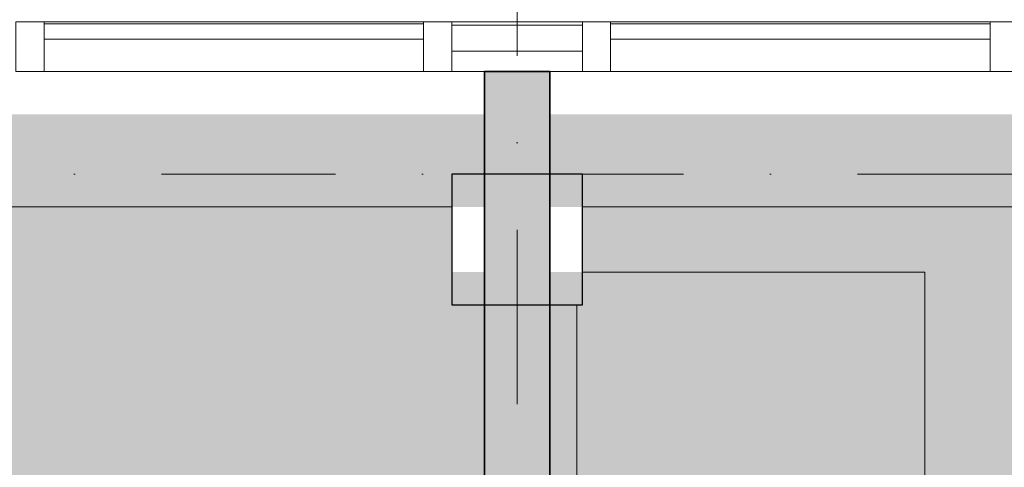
# Model space of a CAD drawing. Header units: millimetres. Extents: x -2530 to 151695, y -8763 to 71774.
# Tile 286 of 295: x 134857 to 137120, y 37827 to 38855. Entities that reach past the tile are written whole.
import ezdxf

# ---------------------------------------------------------------- set-up
doc = ezdxf.new("R2010")
doc.units = ezdxf.units.MM
doc.linetypes.add('RR_Level', pattern=[800, 400, -200, 0, -200])
for name, color, linetype, lineweight in [('A-AREA-____-PATT', 32, 'Continuous', 9), ('A-GLAZ-CURT-MCUT', 52, 'Continuous', 13), ('A-GLAZ-CURT-OTLN', 52, 'Continuous', 13), ('A-GLAZ-CWMG-MCUT', 51, 'Continuous', 13), ('A-GLAZ-CWMG-OTLN', 51, 'Continuous', 13), ('A-WALL-____-MCUT', 113, 'Continuous', 35), ('A-WALL-____-OTLN', 113, 'Continuous', 18), ('A-WALL-____-PATT', 111, 'Continuous', 35), ('I-FURN-____-OTLN', 30, 'Continuous', 13), ('S-COLS-____-MCUT', 52, 'Continuous', 25), ('S-COLS-____-OTLN', 52, 'Continuous', 18), ('S-GRID-____-OTLN', 1, 'Continuous', 9)]:
    doc.layers.add(name, color=color, linetype=linetype, lineweight=lineweight)

# ---------------------------------------------------------------- blocks, each defined once
blk = doc.blocks.new('System Panel - 027_Solid-676589-plot_V2 Copy 1')
at = {"layer": 'A-GLAZ-CURT-MCUT', "color": 250, "lineweight": 9}
for p, q in [((150, 10.5), (-150, 10.5)), ((-150, 10.5), (-150, -49.5)), ((150, -49.5), (150, 10.5)), ((-150, -49.5), (150, -49.5))]:
    blk.add_line(p, q, dxfattribs=at)
blk = doc.blocks.new('Rectangular Mullion - 65 x 114mm-673955-plot_V2 Copy 1')
at = {"layer": 'A-GLAZ-CWMG-OTLN', "color": 250, "lineweight": 9}
for p, q in [((135850.1, 38842.5), (135850.1, 38850)), ((135850.1, 38850), (136150, 38850)), ((135850.1, 38736), (135850.1, 38782.5)), ((135850.1, 38736), (135925, 38736)), ((136075, 38736), (136150, 38736))]:
    blk.add_line(p, q, dxfattribs=at)
blk = doc.blocks.new('Rectangular Mullion - 65 x 114mm-535167-plot_V2 Copy 1')
at = {"layer": 'A-GLAZ-CWMG-MCUT', "color": 250, "lineweight": 9}
for p, q in [((-32.5, 57), (32.5, 57)), ((-32.5, -57), (-32.5, 57)), ((32.5, 57), (32.5, -57)), ((32.5, -57), (-32.5, -57))]:
    blk.add_line(p, q, dxfattribs=at)
blk = doc.blocks.new('System Panel - Triple glas-674717-plot_V2 Copy 1')
at = {"layer": 'A-GLAZ-CURT-MCUT', "color": 250, "lineweight": 9}
for p, q in [((436.25, -17.5), (-436.25, -17.5)), ((-436.25, -17.5), (-436.25, -52.5)), ((436.25, -52.5), (436.25, -17.5)), ((-436.25, -52.5), (436.25, -52.5))]:
    blk.add_line(p, q, dxfattribs=at)
blk = doc.blocks.new('Rectangular Mullion - 65 x 114mm-674713-plot_V2 Copy 1')
at = {"layer": 'A-GLAZ-CWMG-OTLN', "color": 250, "lineweight": 9}
for p, q in [((139965, 38850), (140837.5, 38850)), ((139965, 38736), (140837.5, 38736))]:
    blk.add_line(p, q, dxfattribs=at)
blk = doc.blocks.new('027_Gilde - ATC_FacadeModel_rvt-1-plot_V2 Copy 1')
at = {"layer": 'A-WALL-____-OTLN', "color": 90}
for p, q in [((135850, 38425), (128650, 38425)), ((143200, 38425), (136150, 38425))]:
    blk.add_line(p, q, dxfattribs=at)
at = {"layer": 'A-GLAZ-CURT-OTLN', "color": 90, "lineweight": 18, "rotation": 180}
for name, p in [('System Panel - Triple glas-674717-plot_V2 Copy 1', (135348.8, 38793)), ('System Panel - 027_Solid-676589-plot_V2 Copy 1', (136000, 38793)), ('System Panel - Triple glas-674717-plot_V2 Copy 1', (136651.3, 38793))]:
    blk.add_blockref(name, p, dxfattribs=at)
at = {"layer": 'A-GLAZ-CWMG-OTLN', "color": 90, "lineweight": 18, "extrusion": (0, 0, -1)}
for p in [(-134880, 38793), (-135817.5, 38793), (-136182.5, 38793), (-137120, 38793)]:
    blk.add_blockref('Rectangular Mullion - 65 x 114mm-535167-plot_V2 Copy 1', p, dxfattribs=at)
at = {"layer": 'A-GLAZ-CWMG-OTLN', "color": 90, "lineweight": 18}
for name, p in [('Rectangular Mullion - 65 x 114mm-674713-plot_V2 Copy 1', (-5052.5, 0)), ('Rectangular Mullion - 65 x 114mm-673955-plot_V2 Copy 1', (0, 0)), ('Rectangular Mullion - 65 x 114mm-674713-plot_V2 Copy 1', (-3750, 0))]:
    blk.add_blockref(name, p, dxfattribs=at)
blk = doc.blocks.new('NLRS_28_SC_LIB_kolom recht_generiek_ISR - kolom beton_ONTWERP-6193513-plot_V2 Copy 1')
at = {"layer": 'S-COLS-____-OTLN', "lineweight": 13}
h = blk.add_hatch(color=256, dxfattribs=at)
h.paths.add_polyline_path([(-150, -150), (150, -150), (150, -75), (-150, -75)])
h.paths.add_polyline_path([(-150, 75), (150, 75), (150, 150), (-150, 150)])
at = {"layer": 'S-COLS-____-MCUT'}
for p, q in [((150, 150), (-150, 150)), ((-150, 150), (-150, -150)), ((150, -150), (150, 150)), ((-150, -150), (150, -150))]:
    blk.add_line(p, q, dxfattribs=at)
blk = doc.blocks.new('NLRS_82_FU_UN_82_cc_mod_tafel_GEN - tafel 1800 x 800-V93-plot_V2 Copy 1')
at = {"layer": 'I-FURN-____-OTLN', "color": 9}
for p, q in [((-842.1, 412), (-842.1, -374.1)), ((956.9, 413), (-841.1, 413)), ((957.9, -386), (957.9, 412)), ((-767.2, -387), (956.9, -387))]:
    blk.add_line(p, q, dxfattribs=at)
for centre, start, end in [((-841.1, 412), 90, 180), ((956.9, 412), 0, 90), ((956.9, -386), 270, 360)]:
    blk.add_arc(centre, 1, start, end, dxfattribs=at)

msp = doc.modelspace()

# ---------------------------------------------------------------- hatches: boundary and pattern name
at = {"layer": 'A-AREA-____-PATT', "transparency": 33554509}
h = msp.add_hatch(color=10, dxfattribs=at)
h.paths.add_polyline_path([(128615, 31000), (129609, 31000), (129609, 31060), (129659, 31060), (129659, 31012.5), (129925, 31012.5), (129925, 31060), (129975, 31060), (129975, 31012.5), (130925, 31012.5), (130925, 31060), (130975, 31060), (130975, 31012.5), (131925, 31012.5), (131925, 31060), (131975, 31060), (131975, 31012.5), (132925, 31012.5), (132925, 31060), (132975, 31060), (132975, 31012.5), (133925, 31012.5), (133925, 31060), (133975, 31060), (133975, 31012.5), (134925, 31012.5), (134925, 31060), (134975, 31060), (134975, 31012.5), (135875, 31012.5), (135875, 31060), (135925, 31060), (135925, 38200), (135850, 38200), (135850.1161, 38500), (135925, 38500), (135925, 38637.5), (128575, 38637.5), (128575, 38500), (128650, 38500), (128650, 38200), (128575, 38200), (128575, 31075), (128565, 31075), (128565, 31060), (128615, 31060), (128615, 31030)])
h.paths.add_polyline_path([(132143.3331, 32211.199), (132141.6958, 32240.2757), (132141.6958, 32240.2894)])
h.paths.add_polyline_path([(135974.2125, 34540.3167), (136000, 34540.3167), (136000, 36508.8167), (135974.2125, 36508.8167), (135974.2125, 34664.9704)])
h.paths.add_polyline_path([(128502.7875, 34540.3167), (128502.7875, 34711.7667), (128528.1875, 34711.7667), (128528.1875, 36337.3667), (128502.7875, 36337.3667), (128502.7875, 36508.8167), (128500, 36508.8167), (128501.6735, 34540.3167)])
h.paths.add_polyline_path([(132143.3347, 35811.2464), (132141.6974, 35840.3231), (132141.6974, 35840.3349)])
h = msp.add_hatch(color=10, dxfattribs=at)
h.paths.add_polyline_path([(136926.9646, 28225), (143462.5, 28225), (143462.5, 30850), (143200, 30850), (143200, 31150), (143462.5, 31150), (143462.5, 31557.6603), (143637.5, 31557.6603), (143637.5, 34557.6603), (143462.5, 34557.6603), (143462.5, 34600), (143200, 34600), (143200, 34900), (143462.5, 34900), (143462.5, 38200), (143200, 38200), (143200, 38637.5), (136075, 38637.5), (136075, 38500), (136150, 38500), (136150, 38200), (136075, 38200), (136075, 30925), (136060, 30925), (136060, 30875), (136012.5, 30875), (136012.5, 30475), (136060, 30475), (136060, 30425), (136000, 30425), (136000, 29375), (136060, 29375), (136060, 29325), (136075, 29325), (136075, 28850), (136150, 28850), (136150, 28550), (136075, 28550), (136075, 28225), (136200, 28225)])
h.paths.add_polyline_path([(137046.2193, 31607.5842), (137046.2193, 31607.5928), (137046.2251, 31607.5943)])
h.paths.add_polyline_path([(136628.7618, 31769.0869), (136628.7597, 31769.0915), (136628.7597, 31786.1858)])
h.paths.add_polyline_path([(136631.7462, 31811.4684), (136631.7448, 31813.1861), (136631.7492, 31813.1892)])
h.paths.add_polyline_path([(136594.1658, 31853.183), (136594.1582, 31853.1843), (136594.1658, 31856.183)])
h.paths.add_polyline_path([(136594.1614, 31891.183), (136594.1567, 31891.183), (136594.1614, 31894.1832)])
h.paths.add_polyline_path([(136669.5915, 31934.1892), (136669.5995, 31934.1905), (136685.5216, 31934.1905)])
h.paths.add_polyline_path([(136612.8081, 31938.1845), (136612.8034, 31938.1858), (136612.8078, 31941.1845)])
h.paths.add_polyline_path([(136612.8034, 31941.1801), (136612.7994, 31941.1845), (136612.8065, 31957.1845)])
h.paths.add_polyline_path([(136594.1533, 31951.1798), (136594.1488, 31951.183), (136594.1567, 31951.1832)])
h.paths.add_polyline_path([(136669.5915, 31988.1892), (136669.5848, 31988.1905), (136669.5915, 31991.1892)])
h.paths.add_polyline_path([(136583.9151, 32005.1821), (136583.9107, 32005.1843), (136583.9136, 32008.1828)])
h.paths.add_polyline_path([(136612.794, 32089.6843), (136612.7994, 32089.6845), (136610.3897, 32089.6843)])
h.paths.add_polyline_path([(136594.1463, 32108.6801), (136594.1517, 32108.683), (136594.1463, 32119.008)])
h.paths.add_polyline_path([(136647.9581, 32128.5241), (136647.9528, 32128.5241), (136647.9573, 32135.0124)])
h.paths.add_polyline_path([(136669.5763, 32154.0142), (136669.5718, 32157.0126), (136669.5763, 32157.0142)])
h.paths.add_polyline_path([(136685.8082, 32173.0142), (136669.5763, 32173.0098), (136669.5763, 32173.0155)])
h.paths.add_polyline_path([(136594.141, 32192.0036), (136594.141, 32192.0093), (136610.3745, 32192.008)])
h.paths.add_polyline_path([(137047.2179, 32172.7343), (137047.2179, 32172.7429), (137047.2237, 32172.7444)])
h.paths.add_polyline_path([(137046.2193, 33407.5842), (137046.2193, 33407.5928), (137046.2251, 33407.5943)])
h.paths.add_polyline_path([(136594.1614, 33490.5343), (136610.1282, 33490.5343), (136610.1329, 33490.5343), (136591.9144, 33490.5343)])
h.paths.add_polyline_path([(136685.5449, 33610.1905), (136685.5386, 33610.1905), (136685.5449, 33613.1892)])
h.paths.add_polyline_path([(136594.1658, 33653.183), (136594.1582, 33653.1843), (136594.1658, 33656.183)])
h.paths.add_polyline_path([(136636.7221, 33713.183), (136636.7256, 33713.1865), (136647.6978, 33713.1874)])
h.paths.add_polyline_path([(136612.8094, 33738.1845), (136612.8031, 33738.1858), (136612.8078, 33741.1845)])
h.paths.add_polyline_path([(136549.0589, 33748.1793), (136549.0567, 33748.1843), (136583.9185, 33748.1821)])
h.paths.add_polyline_path([(136594.145, 33770.1731), (136594.1466, 33770.183), (136594.1488, 33770.177)])
h.paths.add_polyline_path([(136647.6916, 33800.1874), (136647.688, 33803.1874), (136647.6944, 33803.1861)])
h.paths.add_polyline_path([(136685.5259, 33815.1905), (136685.5216, 33815.187), (136685.5216, 33818.1905)])
h.paths.add_polyline_path([(136583.9151, 33805.1821), (136583.9107, 33805.1843), (136583.9136, 33808.1828)])
h.paths.add_polyline_path([(136685.5282, 33908.6892), (136685.5216, 33908.6905), (136685.5216, 33919.0142)])
h.paths.add_polyline_path([(136610.3806, 33919.0142), (136610.3756, 33919.0142), (136610.3777, 33935.008)])
h.paths.add_polyline_path([(137047.2179, 33972.7343), (137047.2179, 33972.7429), (137047.2237, 33972.7444)])
h.paths.add_polyline_path([(136000, 34540.3167), (136002.7875, 34540.3167), (136002.7875, 34711.7667), (136028.1875, 34711.7667), (136028.1875, 36337.3667), (136002.7875, 36337.3667), (136002.7875, 36508.8167), (136000, 36508.8167), (136000, 34664.9704)])
h.paths.add_polyline_path([(137046.2193, 35207.5842), (137046.2193, 35207.5928), (137046.2251, 35207.5943)])
h.paths.add_polyline_path([(136631.7504, 35410.182), (136631.7504, 35410.1874), (136647.6874, 35410.1861)])
h.paths.add_polyline_path([(136628.7812, 35424.1858), (136628.7768, 35424.1843), (136628.7781, 35427.1858)])
h.paths.add_polyline_path([(136685.5449, 35410.1905), (136685.5386, 35410.1905), (136685.5449, 35413.1892)])
h.paths.add_polyline_path([(136594.1658, 35453.183), (136594.1582, 35453.1843), (136594.1658, 35456.183)])
h.paths.add_polyline_path([(136610.3897, 35579.1845), (136612.8065, 35579.1864), (136612.8031, 35579.183)])
h.paths.add_polyline_path([(136610.3897, 35560.1845), (136612.8065, 35560.1848), (136612.8031, 35560.1814)])
h.paths.add_polyline_path([(136669.5915, 35534.1892), (136669.5995, 35534.1905), (136685.5306, 35534.1905)])
h.paths.add_polyline_path([(136647.9528, 35616.1377), (136647.9589, 35643.189), (136647.9542, 35643.1874)])
h.paths.add_polyline_path([(136612.7994, 35643.1845), (136612.794, 35643.1845), (136612.7994, 35654.6855)])
h.paths.add_polyline_path([(136647.9528, 35754.0111), (136647.9573, 35754.0127), (136650.6457, 35754.014)])
h.paths.add_polyline_path([(136612.794, 35654.6845), (136612.7994, 35654.6855), (136612.794, 35670.6858)])
h.paths.add_polyline_path([(136650.6473, 35689.689), (136650.6426, 35689.689), (136650.6486, 35738.0127)])
h.paths.add_polyline_path([(136594.1463, 35708.6802), (136594.1517, 35708.683), (136594.1463, 35719.008)])
h.paths.add_polyline_path([(136594.1463, 35719.008), (136594.1413, 35719.0093), (136594.1413, 35735.008)])
h.paths.add_polyline_path([(136594.1517, 35738.008), (136594.1463, 35738.0132), (136594.1517, 35738.0185)])
h.paths.add_polyline_path([(136669.5763, 35754.0142), (136669.5718, 35757.014), (136669.5763, 35757.0156)])
h.paths.add_polyline_path([(137047.2179, 35772.7343), (137047.2179, 35772.7429), (137047.2237, 35772.7444)])
h.paths.add_polyline_path([(136610.3806, 35792.008), (136610.3745, 35792.008), (136610.3759, 35859.4553)])
h.paths.add_polyline_path([(136610.3868, 35792.008), (136610.3806, 35792.008), (136610.3806, 35859.4553)])
h.paths.add_polyline_path([(137046.2193, 37007.5843), (137046.2193, 37007.5928), (137046.2251, 37007.5943)])
h.paths.add_polyline_path([(136631.7463, 37210.1861), (136631.7448, 37213.1861), (136631.7492, 37213.1892)])
h.paths.add_polyline_path([(136594.1658, 37253.183), (136594.1582, 37253.1843), (136594.1658, 37256.1846)])
h.paths.add_polyline_path([(136636.7206, 37332.183), (136636.7241, 37332.1865), (136647.6963, 37332.1874)])
h.paths.add_polyline_path([(136669.5915, 37334.1892), (136669.5995, 37334.1905), (136685.5216, 37334.1905)])
h.paths.add_polyline_path([(136612.8094, 37338.1845), (136612.8047, 37338.1859), (136612.8078, 37341.1845)])
h.paths.add_polyline_path([(136647.6913, 37400.1872), (136647.688, 37403.1874), (136647.6929, 37403.1861)])
h.paths.add_polyline_path([(136685.5259, 37415.1905), (136685.5216, 37415.1871), (136685.5304, 37415.2002)])
h.paths.add_polyline_path([(136594.1463, 37508.6802), (136594.1517, 37508.683), (136594.1463, 37518.4724)])
h.paths.add_polyline_path([(136669.5763, 37554.0142), (136669.5718, 37557.014), (136669.5763, 37557.0156)])
h.paths.add_polyline_path([(137047.2179, 37572.7343), (137047.2179, 37572.7429), (137047.2237, 37572.7444)])
at = {"layer": 'A-WALL-____-PATT', "lineweight": 18}
h = msp.add_hatch(color=47, dxfattribs=at)
h.paths.add_polyline_path([(135925, 17244.8542), (136075, 17244.8542), (136075, 25328.7527), (135925, 25328.7527), (135925, 17457.9198)])
h.paths.add_polyline_path([(136075, 27992.6064), (136075, 29325), (135925, 29325), (135925, 27992.6064), (136060, 27992.6064)])
h.paths.add_polyline_path([(135925, 30925), (136075, 30925), (136075, 38736), (135925, 38736), (135925, 31076.0362)])
h.paths.add_polyline_path([(136002.7875, 34540.3167), (135974.2125, 34540.3167), (135974.2125, 36508.8167), (136002.7875, 36508.8167), (136002.7875, 36337.3667), (136028.1875, 36337.3667), (136028.1875, 34711.7667), (136002.7875, 34711.7667), (136002.7875, 34664.9704)])

# ---------------------------------------------------------------- linework, layer by layer
at = {"layer": 'A-WALL-____-MCUT'}
for p, q in [((135925, 38736), (135925, 30925)), ((136075, 38736), (135925, 38736)), ((136075, 30925), (136075, 38736))]:
    msp.add_line(p, q, dxfattribs=at)
at = {"layer": 'S-GRID-____-OTLN', "linetype": 'RR_Level'}
for p, q in [((136000, 48773.1142), (136000, -857.0614)), ((-34.3191, 38500), (143998.0499, 38500))]:
    msp.add_line(p, q, dxfattribs=at)

# ---------------------------------------------------------------- block references
at = {"lineweight": 5}
msp.add_blockref('027_Gilde - ATC_FacadeModel_rvt-1-plot_V2 Copy 1', (0, 0), dxfattribs=at)
at = {"layer": 'I-FURN-____-OTLN', "color": 9, "rotation": 270.0047211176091}
msp.add_blockref('NLRS_82_FU_UN_82_cc_mod_tafel_GEN - tafel 1800 x 800-V93-plot_V2 Copy 1', (136524.1447, 37432.8799), dxfattribs=at)
at = {"layer": 'S-COLS-____-OTLN', "lineweight": 13}
msp.add_blockref('NLRS_28_SC_LIB_kolom recht_generiek_ISR - kolom beton_ONTWERP-6193513-plot_V2 Copy 1', (136000, 38350), dxfattribs=at)

doc.saveas('drawing.dxf')
